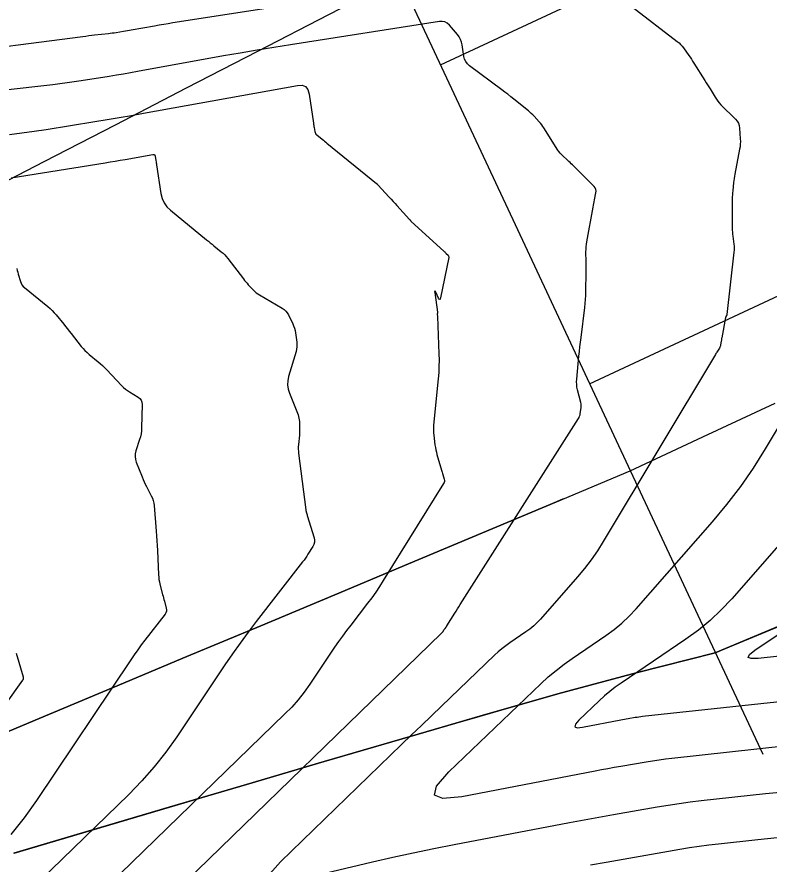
# Model space of a CAD drawing. Extents: x 1354696 to 1366163, y 660729 to 670380.
# Drawn here: x 1360995.6 to 1361042.5, y 664534.2 to 664587.1 of the extents above; entities that cross this region are included whole.
import ezdxf

# ---------------------------------------------------------------- set-up
doc = ezdxf.new("R2010")
doc.units = 0
for name, color, linetype in [('R_Contours', 7, 'Continuous'), ('R_Erosion', 7, 'Continuous'), ('R_Fin Surface', 7, 'Continuous')]:
    doc.layers.add(name, color=color, linetype=linetype)

msp = doc.modelspace()

# ---------------------------------------------------------------- linework, layer by layer
at = {"layer": 'R_Contours'}
for points in [[(1360973.503, 664582.532), (1360999.694, 664585.915), (1360999.877, 664585.939), (1361000.06, 664585.961), (1361000.243, 664585.982), (1361000.425, 664586.003), (1361001.283, 664586.098), (1361001.403, 664586.112), (1361001.523, 664586.128), (1361001.643, 664586.145), (1361001.762, 664586.163), (1361002.239, 664586.24), (1361002.359, 664586.259), (1361002.478, 664586.279), (1361002.597, 664586.3), (1361002.716, 664586.321), (1361004.174, 664586.585), (1361004.457, 664586.635), (1361004.74, 664586.684), (1361005.024, 664586.73), (1361005.307, 664586.776), (1361017.1, 664588.617)], [(1361034.005, 664587.772), (1361036.816, 664585.602), (1361036.925, 664585.511), (1361037.026, 664585.413), (1361037.12, 664585.307), (1361037.206, 664585.194), (1361037.535, 664584.727), (1361037.616, 664584.61), (1361037.696, 664584.491), (1361037.774, 664584.372), (1361037.851, 664584.252), (1361038.544, 664583.15), (1361038.624, 664583.022), (1361038.703, 664582.894), (1361038.783, 664582.765), (1361038.861, 664582.636), (1361039.175, 664582.12), (1361039.257, 664581.994), (1361039.346, 664581.873), (1361039.443, 664581.758), (1361039.546, 664581.648), (1361040.451, 664580.746), (1361040.556, 664580.623), (1361040.633, 664580.487), (1361040.684, 664580.34), (1361040.708, 664580.18), (1361040.75, 664579.517), (1361040.756, 664579.351), (1361040.751, 664579.186), (1361040.735, 664579.022), (1361040.709, 664578.858), (1361040.413, 664577.299), (1361040.391, 664577.172), (1361040.37, 664577.044), (1361040.352, 664576.916), (1361040.336, 664576.788), (1361040.279, 664576.274), (1361040.266, 664576.145), (1361040.257, 664576.017), (1361040.251, 664575.888), (1361040.25, 664575.758), (1361040.249, 664573.927), (1361040.251, 664573.801), (1361040.257, 664573.676), (1361040.268, 664573.55), (1361040.283, 664573.425), (1361040.351, 664572.924), (1361040.364, 664572.799), (1361040.369, 664572.674), (1361040.366, 664572.549), (1361040.356, 664572.423), (1361039.911, 664568.527), (1361039.908, 664568.511), (1361039.904, 664568.495), (1361039.898, 664568.48), (1361039.891, 664568.465), (1361039.858, 664568.406), (1361039.851, 664568.391), (1361039.845, 664568.376), (1361039.84, 664568.36), (1361039.836, 664568.344), (1361039.599, 664567.086), (1361039.588, 664567.031), (1361039.578, 664566.975), (1361039.569, 664566.92), (1361039.56, 664566.864), (1361039.524, 664566.641), (1361039.513, 664566.587), (1361039.496, 664566.534), (1361039.474, 664566.484), (1361039.446, 664566.435), (1361039.321, 664566.237), (1361039.29, 664566.188), (1361039.259, 664566.139), (1361039.229, 664566.09), (1361039.199, 664566.041), (1361032.193, 664554.342), (1361031.828, 664553.763), (1361031.439, 664553.202), (1361031.024, 664552.659), (1361030.585, 664552.134), (1361028.28, 664549.503), (1361028.071, 664549.279), (1361027.849, 664549.07), (1361027.614, 664548.876), (1361027.367, 664548.697), (1361026.349, 664548.009), (1361026.099, 664547.831), (1361025.857, 664547.644), (1361025.623, 664547.447), (1361025.398, 664547.239), (1361022.087, 664544.062), (1361021.462, 664543.462), (1361020.837, 664542.86), (1361020.213, 664542.258), (1361019.59, 664541.655), (1361012.034, 664534.339), (1361011.372, 664533.582)], [(1361005.393, 664532.399), (1361022.072, 664548.594), (1361022.097, 664548.62), (1361022.121, 664548.647), (1361022.143, 664548.675), (1361022.164, 664548.704), (1361022.255, 664548.84), (1361022.269, 664548.861), (1361022.284, 664548.881), (1361022.299, 664548.902), (1361022.314, 664548.922), (1361022.376, 664549.002), (1361022.392, 664549.022), (1361022.406, 664549.043), (1361022.421, 664549.064), (1361022.434, 664549.085), (1361022.917, 664549.863), (1361023.002, 664549.999), (1361023.087, 664550.136), (1361023.173, 664550.272), (1361023.259, 664550.408), (1361030.637, 664562.026), (1361030.68, 664562.102), (1361030.715, 664562.181), (1361030.741, 664562.263), (1361030.759, 664562.349), (1361030.815, 664562.696), (1361030.824, 664562.783), (1361030.824, 664562.869), (1361030.816, 664562.954), (1361030.798, 664563.04), (1361030.588, 664563.835), (1361030.553, 664563.996), (1361030.533, 664564.159), (1361030.527, 664564.323), (1361030.536, 664564.488), (1361030.677, 664565.926), (1361030.707, 664566.221), (1361030.739, 664566.516), (1361030.772, 664566.81), (1361030.808, 664567.104), (1361031.04, 664568.964), (1361031.068, 664569.217), (1361031.089, 664569.47), (1361031.102, 664569.724), (1361031.109, 664569.978), (1361031.123, 664571.189), (1361031.124, 664571.347), (1361031.124, 664571.505), (1361031.124, 664571.663), (1361031.123, 664571.821), (1361031.115, 664572.452), (1361031.117, 664572.61), (1361031.127, 664572.767), (1361031.143, 664572.923), (1361031.168, 664573.079), (1361031.559, 664575.249), (1361031.58, 664575.361), (1361031.601, 664575.473), (1361031.623, 664575.585), (1361031.645, 664575.697), (1361031.736, 664576.144), (1361031.745, 664576.252), (1361031.729, 664576.352), (1361031.687, 664576.445), (1361031.62, 664576.529), (1361030.272, 664577.88), (1361030.195, 664577.956), (1361030.118, 664578.032), (1361030.039, 664578.106), (1361029.96, 664578.18), (1361029.641, 664578.472), (1361029.564, 664578.547), (1361029.492, 664578.627), (1361029.426, 664578.712), (1361029.366, 664578.801), (1361028.489, 664580.192), (1361028.422, 664580.292), (1361028.351, 664580.389), (1361028.276, 664580.483), (1361028.197, 664580.574), (1361027.87, 664580.929), (1361027.786, 664581.016), (1361027.7, 664581.1), (1361027.611, 664581.181), (1361027.518, 664581.258), (1361026.598, 664582), (1361026.413, 664582.148), (1361026.226, 664582.295), (1361026.038, 664582.439), (1361025.849, 664582.583), (1361023.842, 664584.085), (1361023.711, 664584.203), (1361023.609, 664584.34), (1361023.537, 664584.494), (1361023.495, 664584.666), (1361023.386, 664585.389), (1361023.347, 664585.564), (1361023.285, 664585.729), (1361023.2, 664585.883), (1361023.092, 664586.027), (1361022.583, 664586.616), (1361022.45, 664586.738), (1361022.301, 664586.817), (1361022.137, 664586.853), (1361021.956, 664586.845), (1361012.659, 664585.394), (1361011.613, 664585.227), (1361010.567, 664585.054), (1361009.523, 664584.875), (1361008.48, 664584.69), (1361003.1, 664583.716), (1361002.661, 664583.638), (1361002.222, 664583.562), (1361001.782, 664583.488), (1361001.342, 664583.416), (1360999.582, 664583.134), (1360999.141, 664583.066), (1360998.7, 664583.004), (1360998.258, 664582.947), (1360997.815, 664582.895), (1360994.651, 664582.544)], [(1360995.113, 664579.781), (1360995.877, 664579.88), (1360996.64, 664579.988), (1360997.401, 664580.105), (1361000.445, 664580.593), (1361001.206, 664580.717), (1361001.966, 664580.845), (1361002.725, 664580.976), (1361003.484, 664581.112), (1361013.089, 664582.849), (1361013.379, 664582.86), (1361013.599, 664582.774), (1361013.75, 664582.593), (1361013.832, 664582.315), (1361014.097, 664580.486), (1361014.106, 664580.422), (1361014.116, 664580.358), (1361014.126, 664580.294), (1361014.135, 664580.231), (1361014.175, 664579.976), (1361014.19, 664579.915), (1361014.215, 664579.86), (1361014.25, 664579.81), (1361014.295, 664579.766), (1361014.64, 664579.484), (1361014.714, 664579.423), (1361014.789, 664579.362), (1361014.863, 664579.302), (1361014.937, 664579.241), (1361018.036, 664576.729), (1361018.044, 664576.721), (1361018.052, 664576.714), (1361018.059, 664576.706), (1361018.066, 664576.697), (1361018.093, 664576.662), (1361018.099, 664576.654), (1361018.106, 664576.645), (1361018.114, 664576.637), (1361018.121, 664576.629), (1361018.828, 664575.865), (1361018.948, 664575.735), (1361019.068, 664575.605), (1361019.188, 664575.475), (1361019.308, 664575.344), (1361020.101, 664574.482), (1361020.109, 664574.474), (1361020.116, 664574.465), (1361020.123, 664574.455), (1361020.13, 664574.445), (1361020.155, 664574.406), (1361020.161, 664574.396), (1361020.168, 664574.387), (1361020.176, 664574.378), (1361020.184, 664574.37), (1361022.258, 664572.47), (1361022.289, 664572.442), (1361022.319, 664572.413), (1361022.349, 664572.384), (1361022.379, 664572.354), (1361022.497, 664572.236), (1361022.522, 664572.205), (1361022.537, 664572.171), (1361022.543, 664572.134), (1361022.54, 664572.095), (1361022.029, 664569.574), (1361022.006, 664569.499), (1361021.977, 664569.472), (1361021.942, 664569.491), (1361021.902, 664569.559), (1361021.729, 664569.923), (1361021.692, 664569.99), (1361021.67, 664570.01), (1361021.663, 664569.981), (1361021.669, 664569.905), (1361021.839, 664568.676), (1361021.841, 664568.662), (1361021.84, 664568.648), (1361021.839, 664568.634), (1361021.835, 664568.62), (1361021.818, 664568.561), (1361021.815, 664568.549), (1361021.815, 664568.536), (1361021.816, 664568.524), (1361021.82, 664568.512), (1361021.839, 664568.464), (1361021.844, 664568.451), (1361021.847, 664568.439), (1361021.849, 664568.426), (1361021.85, 664568.414), (1361021.931, 664566.08), (1361021.938, 664565.686), (1361021.933, 664565.294), (1361021.914, 664564.902), (1361021.882, 664564.51), (1361021.597, 664561.61), (1361021.587, 664561.456), (1361021.584, 664561.303), (1361021.591, 664561.149), (1361021.606, 664560.996), (1361021.684, 664560.382), (1361021.707, 664560.23), (1361021.735, 664560.078), (1361021.769, 664559.928), (1361021.809, 664559.778), (1361022.084, 664558.817), (1361022.105, 664558.744), (1361022.126, 664558.672), (1361022.147, 664558.6), (1361022.169, 664558.528), (1361022.256, 664558.239), (1361022.27, 664558.168), (1361022.268, 664558.099), (1361022.251, 664558.032), (1361022.219, 664557.966), (1361018.456, 664551.903), (1361018.224, 664551.54), (1361017.983, 664551.184), (1361017.733, 664550.834), (1361017.474, 664550.491), (1361016.418, 664549.131), (1361016.157, 664548.789), (1361015.902, 664548.442), (1361015.653, 664548.091), (1361015.41, 664547.736), (1361013.86, 664545.425), (1361013.51, 664544.931), (1361013.135, 664544.457), (1361012.736, 664544.003), (1361012.312, 664543.57), (1360999.814, 664531.434)], [(1360995.221, 664577.076), (1361001.09, 664578.017), (1361001.401, 664578.068), (1361001.711, 664578.12), (1361002.022, 664578.174), (1361002.332, 664578.229), (1361004.056, 664578.541), (1361004.117, 664578.543), (1361004.163, 664578.525), (1361004.195, 664578.487), (1361004.213, 664578.428), (1361004.252, 664578.154), (1361004.262, 664578.085), (1361004.273, 664578.016), (1361004.283, 664577.948), (1361004.294, 664577.879), (1361004.57, 664576.096), (1361004.644, 664575.791), (1361004.769, 664575.514), (1361004.945, 664575.266), (1361005.17, 664575.046), (1361007.421, 664573.204), (1361007.535, 664573.11), (1361007.649, 664573.017), (1361007.763, 664572.924), (1361007.878, 664572.831), (1361008.335, 664572.46), (1361008.446, 664572.364), (1361008.551, 664572.262), (1361008.65, 664572.154), (1361008.743, 664572.04), (1361009.72, 664570.759), (1361009.793, 664570.665), (1361009.868, 664570.574), (1361009.946, 664570.484), (1361010.025, 664570.396), (1361010.348, 664570.047), (1361010.431, 664569.963), (1361010.52, 664569.887), (1361010.615, 664569.817), (1361010.715, 664569.754), (1361012.14, 664568.934), (1361012.263, 664568.851), (1361012.37, 664568.753), (1361012.46, 664568.639), (1361012.534, 664568.51), (1361012.797, 664567.961), (1361012.856, 664567.824), (1361012.904, 664567.685), (1361012.941, 664567.541), (1361012.967, 664567.395), (1361013.049, 664566.802), (1361013.062, 664566.655), (1361013.059, 664566.509), (1361013.04, 664566.363), (1361013.005, 664566.219), (1361012.543, 664564.658), (1361012.487, 664564.393), (1361012.477, 664564.13), (1361012.511, 664563.869), (1361012.591, 664563.611), (1361013.128, 664562.262), (1361013.163, 664562.162), (1361013.189, 664562.061), (1361013.206, 664561.957), (1361013.214, 664561.851), (1361013.229, 664561.425), (1361013.231, 664561.318), (1361013.229, 664561.212), (1361013.224, 664561.106), (1361013.215, 664560.999), (1361013.157, 664560.401), (1361013.147, 664560.265), (1361013.145, 664560.13), (1361013.151, 664559.996), (1361013.165, 664559.861), (1361013.615, 664556.327), (1361013.619, 664556.297), (1361013.625, 664556.267), (1361013.632, 664556.237), (1361013.639, 664556.207), (1361013.673, 664556.088), (1361013.682, 664556.059), (1361013.691, 664556.029), (1361013.699, 664556), (1361013.708, 664555.97), (1361014.128, 664554.571), (1361014.155, 664554.433), (1361014.152, 664554.299), (1361014.12, 664554.17), (1361014.058, 664554.044), (1361013.75, 664553.548), (1361013.671, 664553.425), (1361013.59, 664553.304), (1361013.505, 664553.186), (1361013.417, 664553.07), (1361010.522, 664549.34), (1361010.015, 664548.675), (1361009.52, 664548.003), (1361009.037, 664547.322), (1361008.566, 664546.632), (1361005.557, 664542.146), (1361004.877, 664541.187), (1361004.149, 664540.267), (1361003.374, 664539.387), (1361002.552, 664538.546), (1360994.235, 664530.47)], [(1360995.57, 664571.406), (1360995.595, 664571.288), (1360995.624, 664571.172), (1360995.655, 664571.057), (1360995.788, 664570.596), (1360995.829, 664570.486), (1360995.885, 664570.385), (1360995.955, 664570.295), (1360996.041, 664570.214), (1360997.501, 664569.031), (1360997.642, 664568.91), (1360997.776, 664568.783), (1360997.903, 664568.649), (1360998.024, 664568.508), (1360998.493, 664567.932), (1360998.61, 664567.787), (1360998.726, 664567.642), (1360998.842, 664567.497), (1360998.956, 664567.351), (1360999.588, 664566.544), (1360999.701, 664566.407), (1360999.823, 664566.277), (1360999.951, 664566.153), (1361000.086, 664566.037), (1361000.642, 664565.587), (1361000.779, 664565.472), (1361000.912, 664565.353), (1361001.041, 664565.229), (1361001.166, 664565.101), (1361002.128, 664564.082), (1361002.237, 664563.974), (1361002.354, 664563.873), (1361002.476, 664563.781), (1361002.606, 664563.697), (1361003.136, 664563.376), (1361003.252, 664563.287), (1361003.334, 664563.178), (1361003.381, 664563.051), (1361003.395, 664562.906), (1361003.361, 664561.448), (1361003.35, 664561.263), (1361003.326, 664561.079), (1361003.288, 664560.898), (1361003.236, 664560.719), (1361003.003, 664560.009), (1361002.96, 664559.832), (1361002.949, 664559.656), (1361002.971, 664559.481), (1361003.024, 664559.307), (1361003.391, 664558.382), (1361003.453, 664558.231), (1361003.519, 664558.081), (1361003.589, 664557.934), (1361003.663, 664557.788), (1361003.967, 664557.209), (1361004.036, 664557.061), (1361004.088, 664556.91), (1361004.125, 664556.753), (1361004.146, 664556.593), (1361004.277, 664554.999), (1361004.3, 664554.697), (1361004.321, 664554.395), (1361004.338, 664554.093), (1361004.353, 664553.791), (1361004.417, 664552.273), (1361004.428, 664552.126), (1361004.445, 664551.98), (1361004.471, 664551.835), (1361004.504, 664551.691), (1361004.67, 664551.047), (1361004.697, 664550.94), (1361004.726, 664550.832), (1361004.754, 664550.725), (1361004.783, 664550.618), (1361004.899, 664550.19), (1361004.916, 664550.085), (1361004.909, 664549.986), (1361004.877, 664549.891), (1361004.821, 664549.801), (1361003.567, 664548.185), (1361003.338, 664547.885), (1361003.115, 664547.581), (1361002.896, 664547.273), (1361002.683, 664546.961), (1360996.786, 664538.17), (1360996.018, 664537.087), (1360995.197, 664536.049)], [(1361043.678, 664541.572), (1361036.481, 664540.791), (1361036.079, 664540.744), (1361035.678, 664540.69), (1361035.277, 664540.631), (1361034.878, 664540.564), (1361033.283, 664540.287), (1361032.884, 664540.217), (1361032.486, 664540.145), (1361032.088, 664540.071), (1361031.69, 664539.996), (1361023.357, 664538.403), (1361022.175, 664538.283), (1361021.648, 664538.501), (1361021.775, 664539.058), (1361022.556, 664539.953), (1361028.294, 664545.458), (1361028.76, 664545.887), (1361029.243, 664546.295), (1361029.743, 664546.682), (1361030.26, 664547.048), (1361032.362, 664548.47), (1361032.875, 664548.841), (1361033.36, 664549.242), (1361033.818, 664549.674), (1361034.25, 664550.136), (1361039.015, 664555.575), (1361039.922, 664556.659), (1361040.779, 664557.781), (1361041.584, 664558.94), (1361042.337, 664560.137), (1361046.347, 664566.831)], [(1361049.034, 664560.83), (1361040.22, 664550.769), (1361039.565, 664550.069), (1361038.87, 664549.414), (1361038.135, 664548.806), (1361037.358, 664548.244), (1361033.305, 664545.501), (1361032.947, 664545.248), (1361032.601, 664544.981), (1361032.267, 664544.699), (1361031.945, 664544.402), (1361030.678, 664543.187), (1361030.455, 664542.932), (1361030.419, 664542.773), (1361030.57, 664542.71), (1361030.907, 664542.744), (1361033.286, 664543.199), (1361033.4, 664543.221), (1361033.513, 664543.242), (1361033.627, 664543.262), (1361033.741, 664543.282), (1361034.196, 664543.362), (1361034.31, 664543.38), (1361034.425, 664543.398), (1361034.539, 664543.413), (1361034.654, 664543.426), (1361045.34, 664544.586)], [(1361047.002, 664547.601), (1361041.86, 664547.042), (1361041.425, 664547.028), (1361041.249, 664547.109), (1361041.331, 664547.285), (1361041.671, 664547.556), (1361043.551, 664548.827)], [(1360995.52, 664547.381), (1360995.959, 664545.899), (1360995.97, 664545.841), (1360995.968, 664545.784), (1360995.952, 664545.73), (1360995.922, 664545.679), (1360993.73, 664542.637)], [(1361012.699, 664533.123), (1361017.781, 664534.324), (1361019.053, 664534.617), (1361020.327, 664534.897), (1361021.605, 664535.162), (1361022.886, 664535.415), (1361030.094, 664536.793), (1361030.776, 664536.922), (1361031.458, 664537.048), (1361032.141, 664537.171), (1361032.825, 664537.292), (1361035.56, 664537.767), (1361036.245, 664537.881), (1361036.931, 664537.983), (1361037.618, 664538.075), (1361038.308, 664538.155), (1361042.337, 664538.592), (1361043.239, 664538.691)], [(1361043.061, 664535.838), (1361042.451, 664535.771), (1361041.841, 664535.705), (1361039.4, 664535.44), (1361038.79, 664535.368), (1361038.182, 664535.288), (1361037.576, 664535.197), (1361036.97, 664535.097), (1361032.367, 664534.296), (1361031.398, 664534.126)]]:
    msp.add_lwpolyline(points, dxfattribs=at)
at = {"layer": 'R_Erosion'}
for points in [[(1361046.663, 664602.27), (1361042.134, 664600.153), (1361037.604, 664598.036), (1361035.737, 664597.164), (1361033.074, 664595.92), (1361028.544, 664593.803), (1361024.014, 664591.686), (1361019.485, 664589.569), (1361015.039, 664587.271), (1361010.594, 664584.973), (1361006.149, 664582.675), (1361001.704, 664580.377), (1360997.259, 664578.079), (1360992.814, 664575.781)], [(1360992.349, 664541.346), (1360996.963, 664543.282), (1361001.578, 664545.217), (1361006.192, 664547.153), (1361010.807, 664549.088), (1361015.421, 664551.024), (1361020.036, 664552.96), (1361024.65, 664554.895), (1361029.264, 664556.831), (1361033.879, 664558.767), (1361038.409, 664560.883), (1361042.939, 664563)], [(1361029.699, 664557.013), (1361029.264, 664556.831), (1361024.65, 664554.895), (1361020.036, 664552.96), (1361015.421, 664551.024), (1361010.807, 664549.088), (1361006.192, 664547.153), (1361001.578, 664545.217), (1360996.963, 664543.282), (1360992.349, 664541.346), (1360987.734, 664539.41), (1360983.12, 664537.475), (1360978.505, 664535.539), (1360973.891, 664533.603), (1360969.276, 664531.668), (1360964.662, 664529.732), (1360960.047, 664527.796), (1360955.433, 664525.861), (1360950.818, 664523.925), (1360946.204, 664521.99), (1360941.59, 664520.054)], [(1361043.81, 664549.326), (1361039.193, 664547.396), (1361034.255, 664546.152), (1361029.35, 664544.837), (1361024.489, 664543.43), (1361019.627, 664542.023), (1361014.771, 664540.605), (1361009.921, 664539.173), (1361005.072, 664537.74), (1361000.222, 664536.307), (1360995.373, 664534.875)], [(1360995.373, 664534.875), (1361000.222, 664536.307), (1361005.072, 664537.74), (1361009.921, 664539.173), (1361014.771, 664540.605), (1361019.627, 664542.023), (1361024.489, 664543.43), (1361029.35, 664544.837), (1361034.255, 664546.152), (1361039.193, 664547.396), (1361043.81, 664549.326)], [(1361043.816, 664549.313), (1361039.199, 664547.383), (1361034.261, 664546.139), (1361029.356, 664544.825), (1361024.495, 664543.417), (1361019.633, 664542.01), (1361014.777, 664540.592), (1361009.927, 664539.16), (1361005.078, 664537.727), (1361000.228, 664536.295), (1360995.379, 664534.862)]]:
    msp.add_lwpolyline(points, dxfattribs=at)
at = {"layer": 'R_Fin Surface'}
for p, q in [((1361022.025, 664584.133), (1361065.511, 664604.455)), ((1361031.339, 664564.202), (1361074.825, 664584.524))]:
    msp.add_line(p, q, dxfattribs=at)
msp.add_lwpolyline([(1361017.032, 664594.818), (1361026.682, 664574.168), (1361042.159, 664541.049)], dxfattribs=at)

doc.saveas('drawing.dxf')
